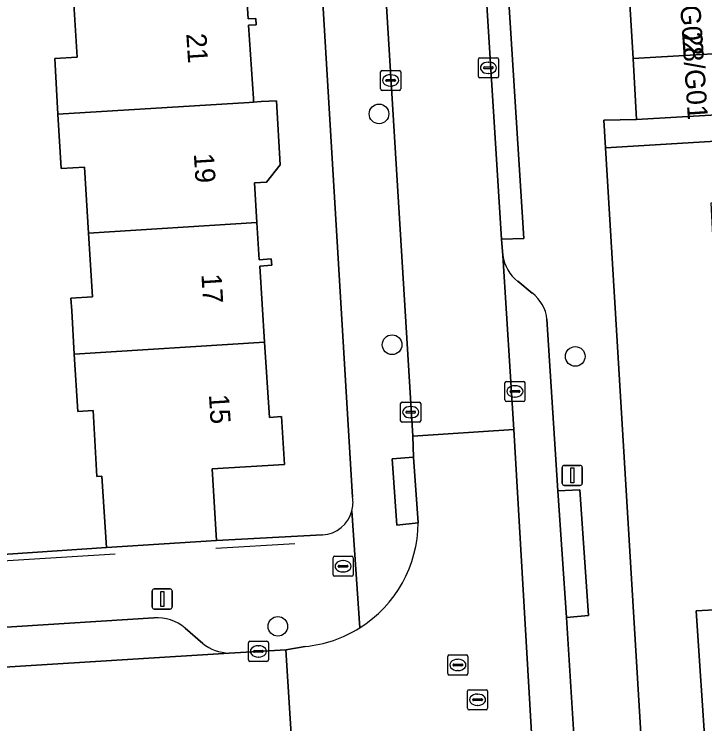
# Model space of a CAD drawing. Extents: x 159680 to 160786, y 387323 to 388340.
# Drawn here: x 160637.43 to 160671.79, y 388195.05 to 388230.35 of the extents above; entities that cross this region are included whole.
import ezdxf

# ---------------------------------------------------------------- set-up
doc = ezdxf.new("R2010")
doc.units = 0
for name, color, linetype in [('IMGEO_Boom', 7, 'Continuous'), ('IMGEO_Brandkraan', 7, 'Continuous'), ('IMGEO_Erf', 7, 'Continuous'), ('IMGEO_Kolk', 7, 'Continuous'), ('IMGEO_Lichtmast', 7, 'Continuous'), ('IMGEO_Muur', 7, 'Continuous'), ('IMGEO_Pand', 7, 'Continuous'), ('IMGEO_Pand_nummerreeks', 7, 'Continuous'), ('IMGEO_Parkeervlak_open', 7, 'Continuous'), ('IMGEO_Rijbaan_lokaal_open', 7, 'Continuous'), ('IMGEO_Rioolput', 7, 'Continuous'), ('IMGEO_Voetpad_open', 7, 'Continuous')]:
    doc.layers.add(name, color=color, linetype=linetype)

msp = doc.modelspace()

# ---------------------------------------------------------------- linework, layer by layer
at = {"layer": 'IMGEO_Boom'}
for centre in [(160655.582, 388225.386), (160656.231, 388213.906), (160665.342, 388213.325), (160650.548, 388199.897)]:
    msp.add_circle(centre, 0.489, dxfattribs=at)
at = {"layer": 'IMGEO_Brandkraan'}
for p, q in [((160653.293, 388202.46), (160653.293, 388203.312)), ((160653.368, 388203.386), (160654.22, 388203.386)), ((160653.781, 388203.166), (160653.806, 388203.166)), ((160654.294, 388203.312), (160654.294, 388202.46)), ((160653.552, 388202.88), (160653.552, 388202.892)), ((160653.99, 388202.843), (160653.592, 388202.843)), ((160653.595, 388202.929), (160653.993, 388202.929)), ((160654.036, 388202.892), (160654.036, 388202.88)), ((160654.22, 388202.386), (160653.368, 388202.386)), ((160653.804, 388202.606), (160653.779, 388202.606))]:
    msp.add_line(p, q, dxfattribs=at)
for points in [[(160653.293, 388202.46), (160653.293, 388203.312)], [(160653.368, 388203.386), (160654.22, 388203.386)], [(160654.294, 388203.312), (160654.294, 388202.46)], [(160654.22, 388202.386), (160653.368, 388202.386)]]:
    msp.add_lwpolyline(points, dxfattribs=at)
for centre, radius, start, end in [((160653.37, 388203.31), 0.0765, 91.552, 178.448), ((160653.37, 388203.31), 0.0765, 91.552, 178.448), ((160654.218, 388203.31), 0.0765, 1.552, 88.448), ((160654.218, 388203.31), 0.0765, 1.552, 88.448), ((160653.592, 388202.889), 0.0403, 85.8775, 175.7526), ((160653.589, 388202.879), 0.0366, 178.938, 274.7102), ((160653.993, 388202.886), 0.043, 264.8664, 352.4533), ((160653.997, 388202.891), 0.0386, 1.7309, 96.639), ((160653.37, 388202.462), 0.0765, 181.552, 268.448), ((160653.37, 388202.462), 0.0765, 181.552, 268.448), ((160654.218, 388202.462), 0.0765, 271.552, 358.448), ((160654.218, 388202.462), 0.0765, 271.552, 358.448)]:
    msp.add_arc(centre, radius, start, end, dxfattribs=at)
for centre, major_axis, ratio, start_param, end_param in [((160653.78, 388202.886), (-0.387, 0.002), 0.722429, 4.712389, 7.853982), ((160653.805, 388202.886), (-0.39, 0.002), 0.717154, 1.570796, 4.712389)]:
    msp.add_ellipse(centre, major_axis=major_axis, ratio=ratio, start_param=start_param, end_param=end_param, dxfattribs=at)
at = {"layer": 'IMGEO_Erf'}
for points in [[(160654.265, 388206.32), (160651.639, 388250)], [(160628.312, 388248.83), (160631.114, 388204.595), (160631.218, 388203.084), (160642.019, 388203.825), (160641.793, 388207.362), (160641.549, 388207.345), (160641.355, 388210.631), (160640.592, 388210.585), (160640.421, 388213.434), (160640.293, 388215.589), (160640.255, 388216.225), (160641.321, 388216.289), (160641.132, 388219.462), (160640.936, 388222.738), (160639.776, 388222.669), (160639.611, 388225.377), (160639.446, 388228.138), (160640.563, 388228.205), (160640.371, 388231.416)], [(160648.956, 388231.943), (160649.074, 388230.116), (160649.454, 388230.138), (160649.472, 388229.825), (160649.094, 388229.803), (160649.33, 388226.156), (160649.342, 388225.975), (160649.719, 388225.998), (160650.476, 388226.045), (160650.671, 388222.861), (160649.978, 388221.993), (160649.379, 388221.955), (160649.506, 388219.993), (160649.626, 388218.131), (160650.223, 388218.175), (160650.246, 388217.861), (160649.647, 388217.817), (160649.891, 388214.026), (160650.133, 388210.294), (160650.736, 388210.33), (160650.878, 388207.952), (160647.275, 388207.729), (160647.502, 388204.175), (160652.778, 388204.447)]]:
    msp.add_lwpolyline(points, dxfattribs=at)
msp.add_lwpolyline([(160672.463, 388213.858), (160672.105, 388220.959), (160675.5, 388221.13), (160675.345, 388224.221), (160666.843, 388223.704), (160668.614, 388194.575), (160670.628, 388163.608), (160679.259, 388164.169), (160679.064, 388167.034), (160675.505, 388166.792), (160675.031, 388173.775), (160674.556, 388180.759), (160678.273, 388181.012), (160678.066, 388184.055), (160677.86, 388187.098), (160672.305, 388186.721), (160671.846, 388193.469), (160671.357, 388200.661), (160676.833, 388200.967), (160676.683, 388203.952), (160676.532, 388206.942), (160672.821, 388206.755)], close=True, dxfattribs=at)
for centre, radius, start, end in [((160652.691, 388206.051), 1.597, 344.9539, 9.6812), ((160652.679, 388206.052), 1.608, 273.5142, 345.0432)]:
    msp.add_arc(centre, radius, start, end, dxfattribs=at)
at = {"layer": 'IMGEO_Kolk'}
for p, q in [((160660.599, 388228.179), (160661.451, 388228.179)), ((160660.524, 388227.253), (160660.524, 388228.105)), ((160661.012, 388227.959), (160661.037, 388227.959)), ((160661.525, 388228.105), (160661.525, 388227.253)), ((160655.66, 388226.626), (160655.66, 388227.478)), ((160655.735, 388227.552), (160656.587, 388227.552)), ((160656.661, 388227.478), (160656.661, 388226.626)), ((160660.783, 388227.673), (160660.783, 388227.685)), ((160661.221, 388227.636), (160660.823, 388227.636)), ((160660.826, 388227.722), (160661.224, 388227.722)), ((160661.267, 388227.685), (160661.267, 388227.673)), ((160655.962, 388227.095), (160656.36, 388227.095)), ((160656.148, 388227.332), (160656.173, 388227.332)), ((160661.451, 388227.179), (160660.599, 388227.179)), ((160661.035, 388227.399), (160661.01, 388227.399)), ((160655.919, 388227.046), (160655.919, 388227.058)), ((160656.357, 388227.009), (160655.959, 388227.009)), ((160656.171, 388226.772), (160656.146, 388226.772)), ((160656.403, 388227.058), (160656.403, 388227.046)), ((160656.587, 388226.552), (160655.735, 388226.552)), ((160661.843, 388211.158), (160661.843, 388212.01)), ((160661.918, 388212.084), (160662.77, 388212.084)), ((160662.844, 388212.01), (160662.844, 388211.158)), ((160662.102, 388211.578), (160662.102, 388211.59)), ((160662.54, 388211.541), (160662.142, 388211.541)), ((160662.145, 388211.627), (160662.543, 388211.627)), ((160662.331, 388211.864), (160662.356, 388211.864)), ((160662.586, 388211.59), (160662.586, 388211.578)), ((160662.354, 388211.304), (160662.329, 388211.304)), ((160656.657, 388210.125), (160656.657, 388210.977)), ((160656.732, 388211.051), (160657.584, 388211.051)), ((160657.658, 388210.977), (160657.658, 388210.125)), ((160662.77, 388211.084), (160661.918, 388211.084)), ((160656.916, 388210.545), (160656.916, 388210.557)), ((160657.354, 388210.508), (160656.956, 388210.508)), ((160656.959, 388210.594), (160657.357, 388210.594)), ((160657.145, 388210.831), (160657.17, 388210.831)), ((160657.4, 388210.557), (160657.4, 388210.545)), ((160657.168, 388210.271), (160657.143, 388210.271)), ((160657.584, 388210.051), (160656.732, 388210.051)), ((160649.082, 388198.226), (160649.082, 388199.078)), ((160649.157, 388199.152), (160650.009, 388199.152)), ((160649.57, 388198.932), (160649.595, 388198.932)), ((160650.083, 388199.078), (160650.083, 388198.226)), ((160649.341, 388198.646), (160649.341, 388198.658)), ((160649.779, 388198.609), (160649.381, 388198.609)), ((160649.384, 388198.695), (160649.782, 388198.695)), ((160649.825, 388198.658), (160649.825, 388198.646)), ((160650.009, 388198.152), (160649.157, 388198.152)), ((160649.593, 388198.372), (160649.568, 388198.372))]:
    msp.add_line(p, q, dxfattribs=at)
for points in [[(160660.599, 388228.179), (160661.451, 388228.179)], [(160660.524, 388227.253), (160660.524, 388228.105)], [(160661.525, 388228.105), (160661.525, 388227.253)], [(160655.66, 388226.626), (160655.66, 388227.478)], [(160655.735, 388227.552), (160656.587, 388227.552)], [(160656.661, 388227.478), (160656.661, 388226.626)], [(160661.451, 388227.179), (160660.599, 388227.179)], [(160656.587, 388226.552), (160655.735, 388226.552)], [(160661.843, 388211.158), (160661.843, 388212.01)], [(160661.918, 388212.084), (160662.77, 388212.084)], [(160662.844, 388212.01), (160662.844, 388211.158)], [(160656.657, 388210.125), (160656.657, 388210.977)], [(160656.732, 388211.051), (160657.584, 388211.051)], [(160657.658, 388210.977), (160657.658, 388210.125)], [(160662.77, 388211.084), (160661.918, 388211.084)], [(160657.584, 388210.051), (160656.732, 388210.051)], [(160649.082, 388198.226), (160649.082, 388199.078)], [(160649.157, 388199.152), (160650.009, 388199.152)], [(160650.083, 388199.078), (160650.083, 388198.226)], [(160650.009, 388198.152), (160649.157, 388198.152)]]:
    msp.add_lwpolyline(points, dxfattribs=at)
for centre, radius, start, end in [((160660.601, 388228.103), 0.0765, 91.552, 178.448), ((160660.601, 388228.103), 0.0765, 91.552, 178.448), ((160661.449, 388228.103), 0.0765, 1.552, 88.448), ((160661.449, 388228.103), 0.0765, 1.552, 88.448), ((160655.737, 388227.476), 0.0765, 91.552, 178.448), ((160655.737, 388227.476), 0.0765, 91.552, 178.448), ((160656.585, 388227.476), 0.0765, 1.552, 88.448), ((160656.585, 388227.476), 0.0765, 1.552, 88.448), ((160660.823, 388227.682), 0.0403, 85.8775, 175.7526), ((160660.82, 388227.672), 0.0366, 178.938, 274.7102), ((160661.224, 388227.679), 0.043, 264.8664, 352.4533), ((160661.228, 388227.684), 0.0386, 1.7309, 96.639), ((160655.959, 388227.055), 0.0403, 85.8775, 175.7526), ((160656.364, 388227.057), 0.0386, 1.7309, 96.639), ((160660.601, 388227.255), 0.0765, 181.552, 268.448), ((160660.601, 388227.255), 0.0765, 181.552, 268.448), ((160661.449, 388227.255), 0.0765, 271.552, 358.448), ((160661.449, 388227.255), 0.0765, 271.552, 358.448), ((160655.956, 388227.045), 0.0366, 178.938, 274.7102), ((160656.36, 388227.052), 0.043, 264.8664, 352.4533), ((160655.737, 388226.628), 0.0765, 181.552, 268.448), ((160655.737, 388226.628), 0.0765, 181.552, 268.448), ((160656.585, 388226.628), 0.0765, 271.552, 358.448), ((160656.585, 388226.628), 0.0765, 271.552, 358.448), ((160661.92, 388212.008), 0.0765, 91.552, 178.448), ((160661.92, 388212.008), 0.0765, 91.552, 178.448), ((160662.768, 388212.008), 0.0765, 1.552, 88.448), ((160662.768, 388212.008), 0.0765, 1.552, 88.448), ((160662.142, 388211.587), 0.0403, 85.8775, 175.7526), ((160662.139, 388211.577), 0.0366, 178.938, 274.7102), ((160662.543, 388211.584), 0.043, 264.8664, 352.4533), ((160662.547, 388211.589), 0.0386, 1.7309, 96.639), ((160656.734, 388210.975), 0.0765, 91.552, 178.448), ((160656.734, 388210.975), 0.0765, 91.552, 178.448), ((160657.582, 388210.975), 0.0765, 1.552, 88.448), ((160657.582, 388210.975), 0.0765, 1.552, 88.448), ((160661.92, 388211.16), 0.0765, 181.552, 268.448), ((160661.92, 388211.16), 0.0765, 181.552, 268.448), ((160662.768, 388211.16), 0.0765, 271.552, 358.448), ((160662.768, 388211.16), 0.0765, 271.552, 358.448), ((160656.956, 388210.554), 0.0403, 85.8775, 175.7526), ((160656.953, 388210.544), 0.0366, 178.938, 274.7102), ((160657.357, 388210.551), 0.043, 264.8664, 352.4533), ((160657.361, 388210.556), 0.0386, 1.7309, 96.639), ((160656.734, 388210.127), 0.0765, 181.552, 268.448), ((160656.734, 388210.127), 0.0765, 181.552, 268.448), ((160657.582, 388210.127), 0.0765, 271.552, 358.448), ((160657.582, 388210.127), 0.0765, 271.552, 358.448), ((160649.159, 388199.076), 0.0765, 91.552, 178.448), ((160649.159, 388199.076), 0.0765, 91.552, 178.448), ((160650.007, 388199.076), 0.0765, 1.552, 88.448), ((160650.007, 388199.076), 0.0765, 1.552, 88.448), ((160649.381, 388198.655), 0.0403, 85.8775, 175.7526), ((160649.378, 388198.645), 0.0366, 178.938, 274.7102), ((160649.782, 388198.652), 0.043, 264.8664, 352.4533), ((160649.786, 388198.657), 0.0386, 1.7309, 96.639), ((160649.159, 388198.228), 0.0765, 181.552, 268.448), ((160649.159, 388198.228), 0.0765, 181.552, 268.448), ((160650.007, 388198.228), 0.0765, 271.552, 358.448), ((160650.007, 388198.228), 0.0765, 271.552, 358.448)]:
    msp.add_arc(centre, radius, start, end, dxfattribs=at)
for centre, major_axis, ratio, start_param, end_param in [((160661.011, 388227.679), (-0.387, 0.002), 0.722429, 4.712389, 7.853982), ((160661.036, 388227.679), (-0.39, 0.002), 0.717154, 1.570796, 4.712389), ((160656.147, 388227.052), (-0.387, 0.002), 0.722429, 4.712389, 7.853982), ((160656.172, 388227.052), (-0.39, 0.002), 0.717154, 1.570796, 4.712389), ((160662.33, 388211.584), (-0.387, 0.002), 0.722429, 4.712389, 7.853982), ((160662.355, 388211.584), (-0.39, 0.002), 0.717154, 1.570796, 4.712389), ((160657.144, 388210.551), (-0.387, 0.002), 0.722429, 4.712389, 7.853982), ((160657.169, 388210.551), (-0.39, 0.002), 0.717154, 1.570796, 4.712389), ((160649.569, 388198.652), (-0.387, 0.002), 0.722429, 4.712389, 7.853982), ((160649.594, 388198.652), (-0.39, 0.002), 0.717154, 1.570796, 4.712389)]:
    msp.add_ellipse(centre, major_axis=major_axis, ratio=ratio, start_param=start_param, end_param=end_param, dxfattribs=at)
at = {"layer": 'IMGEO_Lichtmast'}
for p, q in [((160664.698, 388207.005), (160664.698, 388207.805)), ((160664.698, 388207.805), (160664.698, 388207.005)), ((160664.798, 388207.905), (160665.588, 388207.905)), ((160665.588, 388207.905), (160664.798, 388207.905)), ((160665.688, 388207.805), (160665.688, 388207.005)), ((160665.688, 388207.005), (160665.688, 388207.805)), ((160665.588, 388206.905), (160664.798, 388206.905)), ((160664.798, 388206.905), (160665.588, 388206.905)), ((160644.3, 388200.858), (160644.3, 388201.658)), ((160644.3, 388201.658), (160644.3, 388200.858)), ((160644.4, 388201.758), (160645.19, 388201.758)), ((160645.19, 388201.758), (160644.4, 388201.758)), ((160645.29, 388201.658), (160645.29, 388200.858)), ((160645.29, 388200.858), (160645.29, 388201.658)), ((160645.19, 388200.758), (160644.4, 388200.758)), ((160644.4, 388200.758), (160645.19, 388200.758))]:
    msp.add_line(p, q, dxfattribs=at)
for points in [[(160665.118, 388207.78), (160665.268, 388207.78), (160665.268, 388207.03), (160665.118, 388207.03), (160665.118, 388207.78)], [(160644.72, 388201.633), (160644.87, 388201.633), (160644.87, 388200.883), (160644.72, 388200.883), (160644.72, 388201.633)]]:
    msp.add_lwpolyline(points, dxfattribs=at)
for centre, start, end in [((160664.798, 388207.805), 90, 180), ((160664.798, 388207.805), 90, 180), ((160665.588, 388207.805), 0, 90), ((160665.588, 388207.805), 360, 90), ((160664.798, 388207.005), 180, 270), ((160664.798, 388207.005), 180, 270), ((160665.588, 388207.005), 270, 0), ((160665.588, 388207.005), 270, 0), ((160644.4, 388201.658), 90, 180), ((160644.4, 388201.658), 90, 180), ((160645.19, 388201.658), 0, 90), ((160645.19, 388201.658), 360, 90), ((160644.4, 388200.858), 180, 270), ((160644.4, 388200.858), 180, 270), ((160645.19, 388200.858), 270, 0), ((160645.19, 388200.858), 270, 0)]:
    msp.add_arc(centre, 0.1, start, end, dxfattribs=at)
at = {"layer": 'IMGEO_Muur'}
for points in [[(160647.457, 388203.785), (160651.389, 388204.02)], [(160642.453, 388203.486), (160631.208, 388202.799)]]:
    msp.add_lwpolyline(points, dxfattribs=at)
at = {"layer": 'IMGEO_Pand'}
for points in [[(160649.094, 388229.803), (160649.472, 388229.825), (160649.454, 388230.138), (160649.074, 388230.116), (160648.956, 388231.943), (160640.371, 388231.416), (160640.563, 388228.205), (160639.446, 388228.138), (160639.611, 388225.377), (160649.12, 388225.961), (160649.342, 388225.975), (160649.33, 388226.156)], [(160668.218, 388228.14), (160674.185, 388228.484), (160674.011, 388231.508), (160668.044, 388231.165)], [(160674.197, 388228.28), (160674.185, 388228.484), (160668.218, 388228.14), (160668.392, 388225.116), (160674.359, 388225.459)], [(160650.476, 388226.045), (160649.719, 388225.998), (160649.342, 388225.975), (160649.12, 388225.961), (160639.611, 388225.377), (160639.776, 388222.669), (160640.936, 388222.738), (160641.132, 388219.462), (160649.506, 388219.993), (160649.379, 388221.955), (160649.978, 388221.993), (160650.671, 388222.861)], [(160649.647, 388217.817), (160650.246, 388217.861), (160650.223, 388218.175), (160649.626, 388218.131), (160649.506, 388219.993), (160641.132, 388219.462), (160641.321, 388216.289), (160640.255, 388216.225), (160640.293, 388215.589), (160640.421, 388213.434), (160649.891, 388214.026)], [(160650.133, 388210.294), (160649.891, 388214.026), (160640.421, 388213.434), (160640.592, 388210.585), (160641.355, 388210.631), (160641.549, 388207.345), (160641.793, 388207.362), (160642.019, 388203.825), (160647.502, 388204.175), (160647.275, 388207.729), (160650.878, 388207.952), (160650.736, 388210.33)], [(160671.846, 388193.469), (160681.035, 388194.183), (160680.566, 388201.081), (160685.136, 388201.311), (160688.601, 388201.486), (160688.435, 388204.781), (160684.97, 388204.606), (160676.683, 388203.952), (160676.833, 388200.967), (160671.357, 388200.661)]]:
    msp.add_lwpolyline(points, close=True, dxfattribs=at)
at = {"layer": 'IMGEO_Parkeervlak_open'}
for points in [[(160661.736, 388218.345), (160662.29, 388209.684), (160663.603, 388187.183), (160668.998, 388103.339)], [(160663.209, 388216.472), (160662.489, 388217.059)], [(160670.819, 388107.005), (160667.541, 388158.175), (160666.915, 388167.928), (160666.149, 388179.785), (160665.766, 388186.541), (160664.903, 388200.333), (160664.481, 388206.633), (160663.935, 388215.176)], [(160644.386, 388200.322), (160599.272, 388197.474)], [(160646.813, 388199.047), (160645.942, 388199.807)], [(160600.475, 388195.589), (160648.127, 388198.57)]]:
    msp.add_lwpolyline(points, dxfattribs=at)
for centre, radius, start, end in [((160663.754, 388218.663), 2.043, 188.9606, 231.7405), ((160662.072, 388214.984), 1.873, 5.8945, 52.6193), ((160644.532, 388198.154), 2.173, 49.5262, 93.8471), ((160648.179, 388200.763), 2.193, 231.4646, 268.6322)]:
    msp.add_arc(centre, radius, start, end, dxfattribs=at)
at = {"layer": 'IMGEO_Rijbaan_lokaal_open'}
for points in [[(160654.738, 388250.533), (160657.258, 388209.356), (160662.29, 388209.684), (160661.736, 388218.345), (160661.683, 388219.157), (160659.688, 388250.933), (160659.147, 388259.556)], [(160662.29, 388209.684), (160657.258, 388209.356), (160657.297, 388208.312), (160657.528, 388205.041)], [(160658.653, 388188.382), (160658.745, 388186.845), (160663.603, 388187.183), (160662.29, 388209.684)], [(160651.903, 388198.9), (160650.946, 388198.731), (160651.253, 388193.731), (160652.366, 388193.767)], [(160651.253, 388193.731), (160650.946, 388198.731), (160648.127, 388198.57), (160600.475, 388195.589)]]:
    msp.add_lwpolyline(points, dxfattribs=at)
for centre, radius, start, end in [((160651.324, 388205.076), 6.204, 302.1003, 359.6731), ((160651.327, 388205.071), 6.198, 275.3324, 302.1057)]:
    msp.add_arc(centre, radius, start, end, dxfattribs=at)
at = {"layer": 'IMGEO_Rioolput'}
for p, q in [((160659.004, 388197.551), (160659.004, 388198.403)), ((160659.079, 388198.477), (160659.931, 388198.477)), ((160659.492, 388198.257), (160659.517, 388198.257)), ((160660.005, 388198.403), (160660.005, 388197.551)), ((160659.263, 388197.971), (160659.263, 388197.983)), ((160659.701, 388197.934), (160659.303, 388197.934)), ((160659.306, 388198.02), (160659.704, 388198.02)), ((160659.747, 388197.983), (160659.747, 388197.971)), ((160659.931, 388197.477), (160659.079, 388197.477)), ((160659.515, 388197.697), (160659.49, 388197.697)), ((160660.059, 388196.746), (160660.911, 388196.746)), ((160659.984, 388195.82), (160659.984, 388196.672)), ((160660.472, 388196.526), (160660.497, 388196.526)), ((160660.985, 388196.672), (160660.985, 388195.82)), ((160660.243, 388196.24), (160660.243, 388196.252)), ((160660.681, 388196.203), (160660.283, 388196.203)), ((160660.286, 388196.289), (160660.684, 388196.289)), ((160660.727, 388196.252), (160660.727, 388196.24)), ((160660.911, 388195.746), (160660.059, 388195.746)), ((160660.495, 388195.966), (160660.47, 388195.966))]:
    msp.add_line(p, q, dxfattribs=at)
for points in [[(160659.004, 388197.551), (160659.004, 388198.403)], [(160659.079, 388198.477), (160659.931, 388198.477)], [(160660.005, 388198.403), (160660.005, 388197.551)], [(160659.931, 388197.477), (160659.079, 388197.477)], [(160660.059, 388196.746), (160660.911, 388196.746)], [(160659.984, 388195.82), (160659.984, 388196.672)], [(160660.985, 388196.672), (160660.985, 388195.82)], [(160660.911, 388195.746), (160660.059, 388195.746)]]:
    msp.add_lwpolyline(points, dxfattribs=at)
for centre, radius, start, end in [((160659.081, 388198.401), 0.0765, 91.552, 178.448), ((160659.081, 388198.401), 0.0765, 91.552, 178.448), ((160659.929, 388198.401), 0.0765, 1.552, 88.448), ((160659.929, 388198.401), 0.0765, 1.552, 88.448), ((160659.303, 388197.98), 0.0403, 85.8775, 175.7526), ((160659.3, 388197.97), 0.0366, 178.938, 274.7102), ((160659.704, 388197.977), 0.043, 264.8664, 352.4533), ((160659.708, 388197.982), 0.0386, 1.7309, 96.639), ((160659.081, 388197.553), 0.0765, 181.552, 268.448), ((160659.081, 388197.553), 0.0765, 181.552, 268.448), ((160659.929, 388197.553), 0.0765, 271.552, 358.448), ((160659.929, 388197.553), 0.0765, 271.552, 358.448), ((160660.061, 388196.67), 0.0765, 91.552, 178.448), ((160660.061, 388196.67), 0.0765, 91.552, 178.448), ((160660.909, 388196.67), 0.0765, 1.552, 88.448), ((160660.909, 388196.67), 0.0765, 1.552, 88.448), ((160660.283, 388196.249), 0.0403, 85.8775, 175.7526), ((160660.28, 388196.239), 0.0366, 178.938, 274.7102), ((160660.684, 388196.246), 0.043, 264.8664, 352.4533), ((160660.688, 388196.251), 0.0386, 1.7309, 96.639), ((160660.061, 388195.822), 0.0765, 181.552, 268.448), ((160660.061, 388195.822), 0.0765, 181.552, 268.448), ((160660.909, 388195.822), 0.0765, 271.552, 358.448), ((160660.909, 388195.822), 0.0765, 271.552, 358.448)]:
    msp.add_arc(centre, radius, start, end, dxfattribs=at)
for centre, major_axis, ratio, start_param, end_param in [((160659.491, 388197.977), (-0.387, 0.002), 0.722429, 4.712389, 7.853982), ((160659.516, 388197.977), (-0.39, 0.002), 0.717154, 1.570796, 4.712389), ((160660.471, 388196.246), (-0.387, 0.002), 0.722429, 4.712389, 7.853982), ((160660.496, 388196.246), (-0.39, 0.002), 0.717154, 1.570796, 4.712389)]:
    msp.add_ellipse(centre, major_axis=major_axis, ratio=ratio, start_param=start_param, end_param=end_param, dxfattribs=at)
at = {"layer": 'IMGEO_Voetpad_open'}
for points in [[(160660.759, 388251.129), (160660.677, 388252.429), (160660.22, 388259.629), (160659.147, 388259.556), (160659.688, 388250.933), (160661.683, 388219.157), (160662.782, 388219.193)], [(160657.297, 388208.312), (160656.24, 388208.233), (160656.472, 388204.935), (160657.528, 388205.041)], [(160664.481, 388206.633), (160664.903, 388200.333), (160666, 388200.433), (160665.565, 388206.696)]]:
    msp.add_lwpolyline(points, close=True, dxfattribs=at)
for points in [[(160651.337, 388255.291), (160651.621, 388250.3), (160651.639, 388250), (160654.265, 388206.32)], [(160666.843, 388223.704), (160666.759, 388225.079), (160668.392, 388225.116), (160668.218, 388228.14), (160668.044, 388231.165), (160667.87, 388234.189), (160667.695, 388237.213), (160667.521, 388240.238), (160667.347, 388243.262), (160666.692, 388252.795), (160660.677, 388252.429), (160660.759, 388251.129), (160662.782, 388219.193), (160661.683, 388219.157), (160661.736, 388218.345)], [(160657.528, 388205.041), (160656.472, 388204.935), (160656.24, 388208.233), (160657.297, 388208.312), (160657.258, 388209.356), (160654.738, 388250.533)], [(160674.359, 388225.459), (160668.392, 388225.116), (160666.759, 388225.079), (160666.843, 388223.704), (160675.345, 388224.221)], [(160673.503, 388041.943), (160675.551, 388042.058), (160674.572, 388057.918), (160674.527, 388062.723), (160674.221, 388066.973), (160674.145, 388068.234), (160673.286, 388082.554), (160673.208, 388083.846), (160672.501, 388095.622), (160675.047, 388095.792), (160674.713, 388100.807), (160674.648, 388101.803), (160670.741, 388161.872), (160670.628, 388163.608), (160668.614, 388194.575), (160666.843, 388223.704)], [(160662.489, 388217.059), (160663.209, 388216.472)], [(160663.935, 388215.176), (160664.481, 388206.633), (160665.565, 388206.696), (160666, 388200.433), (160664.903, 388200.333), (160665.766, 388186.541), (160666.845, 388186.598), (160667.285, 388179.852), (160666.149, 388179.785), (160666.915, 388167.928), (160668.053, 388168.026), (160668.728, 388158.259), (160667.541, 388158.175), (160670.819, 388107.005)], [(160654.233, 388205.637), (160654.621, 388199.821)], [(160654.621, 388199.821), (160654.233, 388205.637)], [(160652.778, 388204.447), (160647.502, 388204.175), (160642.019, 388203.825), (160631.218, 388203.084), (160629.815, 388202.988), (160593.598, 388200.501), (160593.666, 388199.431), (160596.084, 388161.301), (160596.161, 388160.083), (160596.182, 388159.751), (160596.815, 388149.771), (160597.603, 388137.339), (160551.709, 388134.489), (160552.126, 388128.941)], [(160599.272, 388197.474), (160644.386, 388200.322)], [(160645.942, 388199.807), (160646.813, 388199.047)], [(160648.127, 388198.57), (160650.946, 388198.731), (160651.903, 388198.9)]]:
    msp.add_lwpolyline(points, dxfattribs=at)
for centre, radius, start, end in [((160663.754, 388218.663), 2.043, 188.9606, 231.7405), ((160662.072, 388214.984), 1.873, 5.8945, 52.6193), ((160652.691, 388206.051), 1.597, 344.9539, 9.6812), ((160652.679, 388206.052), 1.608, 273.5142, 345.0432), ((160651.324, 388205.076), 6.204, 302.1003, 359.6731), ((160644.532, 388198.154), 2.173, 49.5262, 93.8471), ((160651.327, 388205.071), 6.198, 275.3324, 302.1057), ((160648.179, 388200.763), 2.193, 231.4646, 268.6322)]:
    msp.add_arc(centre, radius, start, end, dxfattribs=at)

# ---------------------------------------------------------------- texts
at = {"layer": 'IMGEO_Pand_nummerreeks'}
for s, rotation, p in [('28/G02', 273.8785, (160670.439, 388232.626)), ('21', 273.5865, (160645.993, 388229.371)), ('28/G01', 273.8787, (160670.655, 388229.436)), ('19', 273.5865, (160646.367, 388223.402)), ('17', 273.5865, (160646.743, 388217.411)), ('15', 273.5865, (160647.118, 388211.42))]:
    msp.add_text(s, height=1, rotation=rotation, dxfattribs=at).set_placement(p)

doc.saveas('drawing.dxf')
